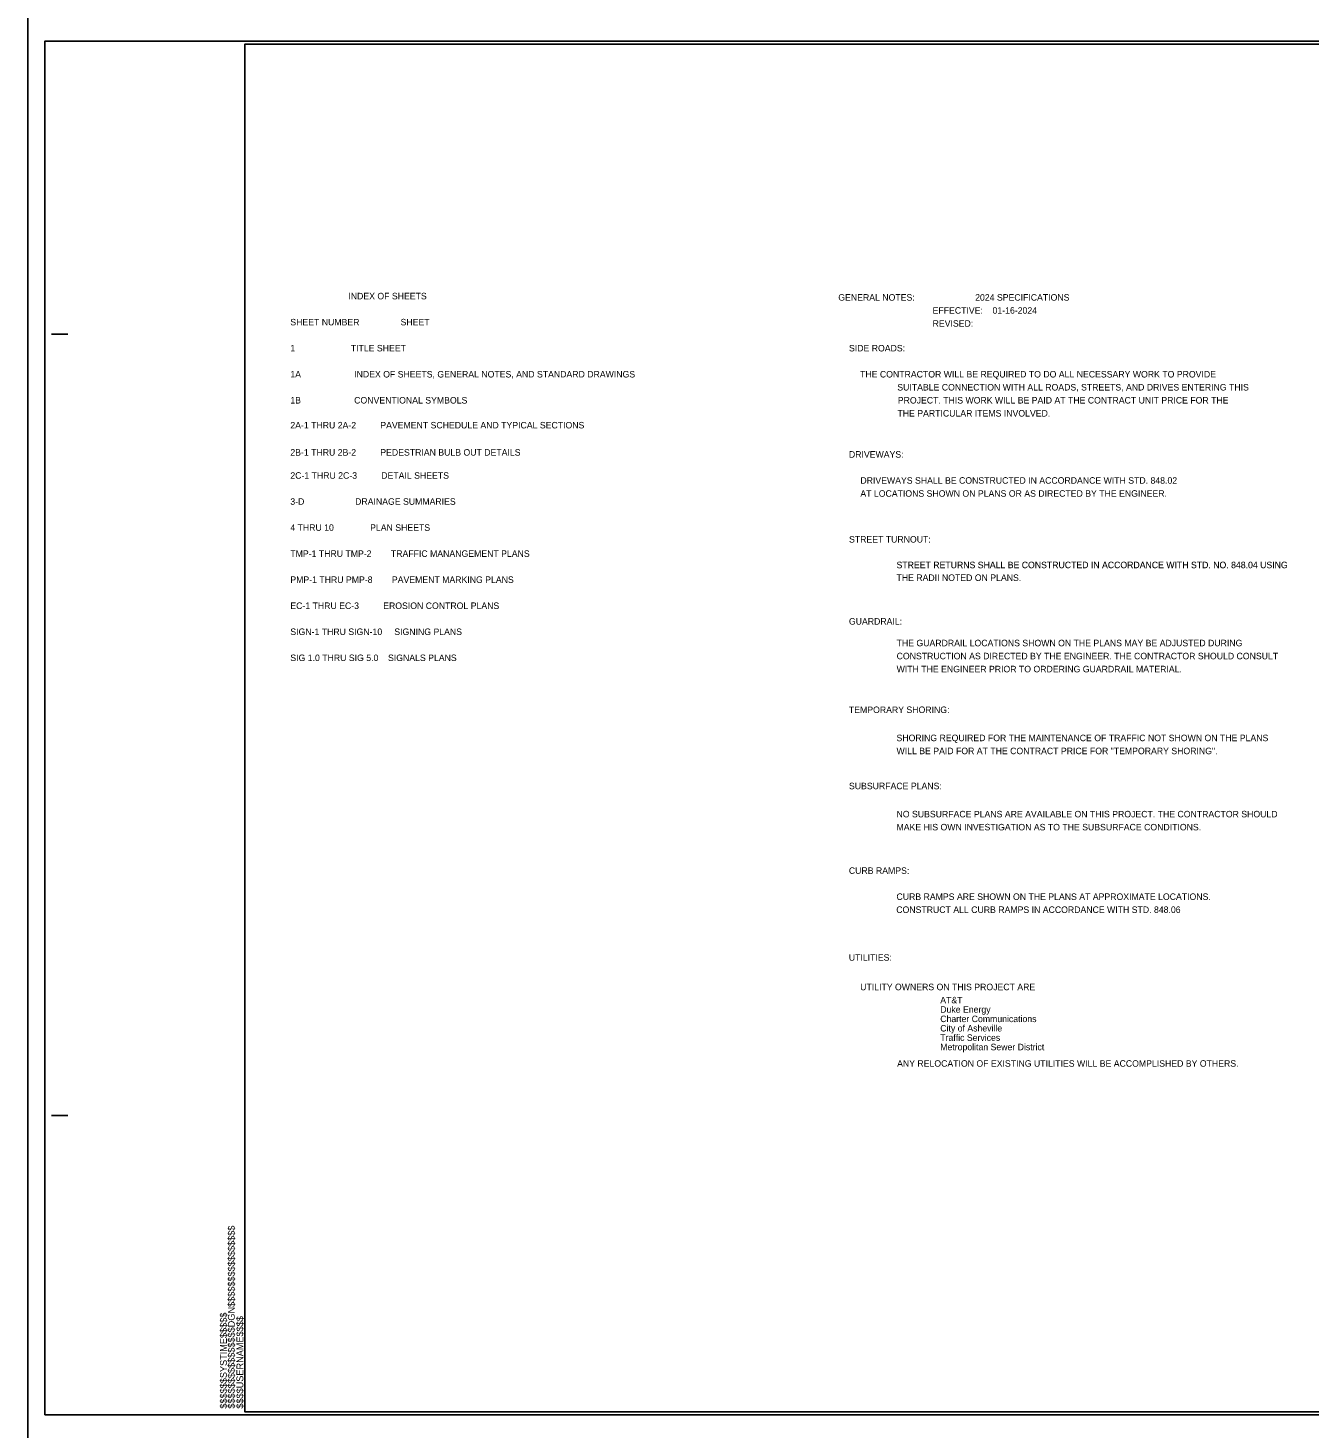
# Model space of a CAD drawing. Extents: x 925297 to 940193, y 663541 to 689899.
# Drawn here: x 925297 to 933170, y 672419 to 681019 of the extents above; entities that cross this region are included whole.
import ezdxf

# ---------------------------------------------------------------- set-up
doc = ezdxf.new("R2010")
doc.units = 0
for name, color, linetype in [('Sheet Data Text CELL', 7, 'Continuous'), ('Sheet Plan CELL', 7, 'Continuous'), ('Sheet Plot Border Inside CELL', 7, 'Continuous'), ('Sheet Plot Border Outside CELL', 7, 'Continuous')]:
    doc.layers.add(name, color=color, linetype=linetype)

msp = doc.modelspace()

# ---------------------------------------------------------------- linework, layer by layer
at = {"layer": 'Sheet Plan CELL'}
for p, q in [((925440.7, 679138.7), (925540.7, 679138.7)), ((925440.7, 674338.7), (925540.7, 674338.7))]:
    msp.add_line(p, q, dxfattribs=at)
msp.add_lwpolyline([(938628.7, 680918.7), (926628.7, 680918.7), (926628.7, 672518.7), (938628.7, 672518.7)], close=True, dxfattribs=at)
at = {"layer": 'Sheet Plot Border Inside CELL'}
msp.add_lwpolyline([(925400.7, 672498.7), (938728.7, 672498.7), (938728.7, 680938.7), (925400.7, 680938.7)], close=True, dxfattribs=at)
at = {"layer": 'Sheet Plot Border Outside CELL'}
msp.add_lwpolyline([(925296.7, 672338.7), (938764.7, 672338.7), (938764.7, 681098.7), (925296.7, 681098.7)], close=True, dxfattribs=at)

# ---------------------------------------------------------------- texts
at = {"layer": 'Sheet Data Text CELL'}
for s, p in [('                        INDEX OF SHEETS ', (926909.2, 679351.9)), ('GENERAL NOTES:                         2024 SPECIFICATIONS', (930277.1, 679343.8)), ('SHEET NUMBER                 SHEET   ', (926909.2, 679191.9)), ('                                       EFFECTIVE:    01-16-2024', (930277.1, 679263.8)), ('                                       REVISED:      ', (930277.1, 679183.8)), ('1                       TITLE SHEET', (926909.2, 679031.9)), ('SIDE ROADS:', (930342.8, 679031.9)), ('1A                      INDEX OF SHEETS, GENERAL NOTES, AND STANDARD DRAWINGS', (926909.2, 678871.9)), ('         THE CONTRACTOR WILL BE REQUIRED TO DO ALL NECESSARY WORK TO PROVIDE   ', (930277.3, 678871.9)), ('SUITABLE CONNECTION WITH ALL ROADS, STREETS, AND DRIVES ENTERING THIS         ', (930639.7, 678791.9)), ('1B                      CONVENTIONAL SYMBOLS ', (926909.2, 678711.9)), ('PROJECT. THIS WORK WILL BE PAID AT THE CONTRACT UNIT PRICE FOR THE     ', (930642.8, 678711.9)), ('THE PARTICULAR ITEMS INVOLVED.', (930640.7, 678631.9)), ('2A-1 THRU 2A-2          PAVEMENT SCHEDULE AND TYPICAL SECTIONS', (926909.2, 678558.9)), ('2B-1 THRU 2B-2          PEDESTRIAN BULB OUT DETAILS', (926909.2, 678391.9)), ('DRIVEWAYS:  ', (930342.5, 678379.3)), ('2C-1 THRU 2C-3          DETAIL SHEETS', (926909.2, 678249.9)), ('         DRIVEWAYS SHALL BE CONSTRUCTED IN ACCORDANCE WITH STD. 848.02', (930279.1, 678219.3)), ('3-D                     DRAINAGE SUMMARIES', (926909.2, 678089.9)), ('         AT LOCATIONS SHOWN ON PLANS OR AS DIRECTED BY THE ENGINEER.  ', (930279.1, 678139.3)), ('4 THRU 10               PLAN SHEETS', (926909.2, 677929.9)), ('STREET TURNOUT:  ', (930343.1, 677857.7)), ('TMP-1 THRU TMP-2        TRAFFIC MANANGEMENT PLANS', (926909.2, 677769.9)), ('STREET RETURNS SHALL BE CONSTRUCTED IN ACCORDANCE WITH STD. NO. 848.04 USING', (930634.6, 677700.1)), ('STREET RETURNS SHALL BE CONSTRUCTED IN ACCORDANCE WITH STD. NO. 848.04 USING', (930635.2, 677700.4)), ('PMP-1 THRU PMP-8        PAVEMENT MARKING PLANS', (926909.2, 677609.9)), ('THE RADII NOTED ON PLANS.', (930634.7, 677622.2)), ('EC-1 THRU EC-3          EROSION CONTROL PLANS', (926909.2, 677449.9)), ('GUARDRAIL:', (930342.4, 677353.7)), ('SIGN-1 THRU SIGN-10     SIGNING PLANS', (926909.2, 677289.9)), ('THE GUARDRAIL LOCATIONS SHOWN ON THE PLANS MAY BE ADJUSTED DURING', (930635.6, 677220.8)), ('SIG 1.0 THRU SIG 5.0    SIGNALS PLANS', (926909.2, 677129.9)), ('CONSTRUCTION AS DIRECTED BY THE ENGINEER. THE CONTRACTOR SHOULD CONSULT', (930635.6, 677140.8)), ('WITH THE ENGINEER PRIOR TO ORDERING GUARDRAIL MATERIAL. ', (930635.6, 677060.8)), ('TEMPORARY SHORING:', (930342.3, 676810.7)), ('SHORING REQUIRED FOR THE MAINTENANCE OF TRAFFIC NOT SHOWN ON THE PLANS', (930634.9, 676637.8)), ('WILL BE PAID FOR AT THE CONTRACT PRICE FOR "TEMPORARY SHORING".', (930634.9, 676557.8)), ('SUBSURFACE PLANS:', (930342.6, 676342.6)), ('NO SUBSURFACE PLANS ARE AVAILABLE ON THIS PROJECT. THE CONTRACTOR SHOULD', (930634.9, 676169.7)), ('MAKE HIS OWN INVESTIGATION AS TO THE SUBSURFACE CONDITIONS. ', (930634.9, 676089.7)), ('CURB RAMPS:', (930342.1, 675822.6)), ('CURB RAMPS ARE SHOWN ON THE PLANS AT APPROXIMATE LOCATIONS.  ', (930634.7, 675662.6)), ('CONSTRUCT ALL CURB RAMPS IN ACCORDANCE WITH STD. 848.06', (930633.3, 675582.6)), ('UTILITIES:  ', (930341.7, 675289.1)), ('         UTILITY OWNERS ON THIS PROJECT ARE ', (930277.8, 675107.9)), ('AT&T', (930903.8, 675027.3)), ('Charter Communications', (930903.8, 674912)), ('Duke Energy', (930903.8, 674969.7)), ('City of Asheville', (930903.8, 674854.4)), ('Traffic Services', (930903.8, 674796.8)), ('Metropolitan Sewer District', (930903.8, 674739.1)), ('ANY RELOCATION OF EXISTING UTILITIES WILL BE ACCOMPLISHED BY OTHERS.', (930638.6, 674637.9))]:
    msp.add_text(s, height=40, dxfattribs=at).set_placement(p)
at = {"layer": 'Sheet Plan CELL'}
for s, p in [('$$$$$$$$$$$$$$$$DGN$$$$$$$$$$$$$$$$', (926567.5, 672537.6)), ('$$$$$$SYSTIME$$$$$', (926519.1, 672537.6)), ('$$$$USERNAME$$$$', (926620.1, 672537.7))]:
    msp.add_text(s, height=42, rotation=90, dxfattribs=at).set_placement(p)

doc.saveas('drawing.dxf')
